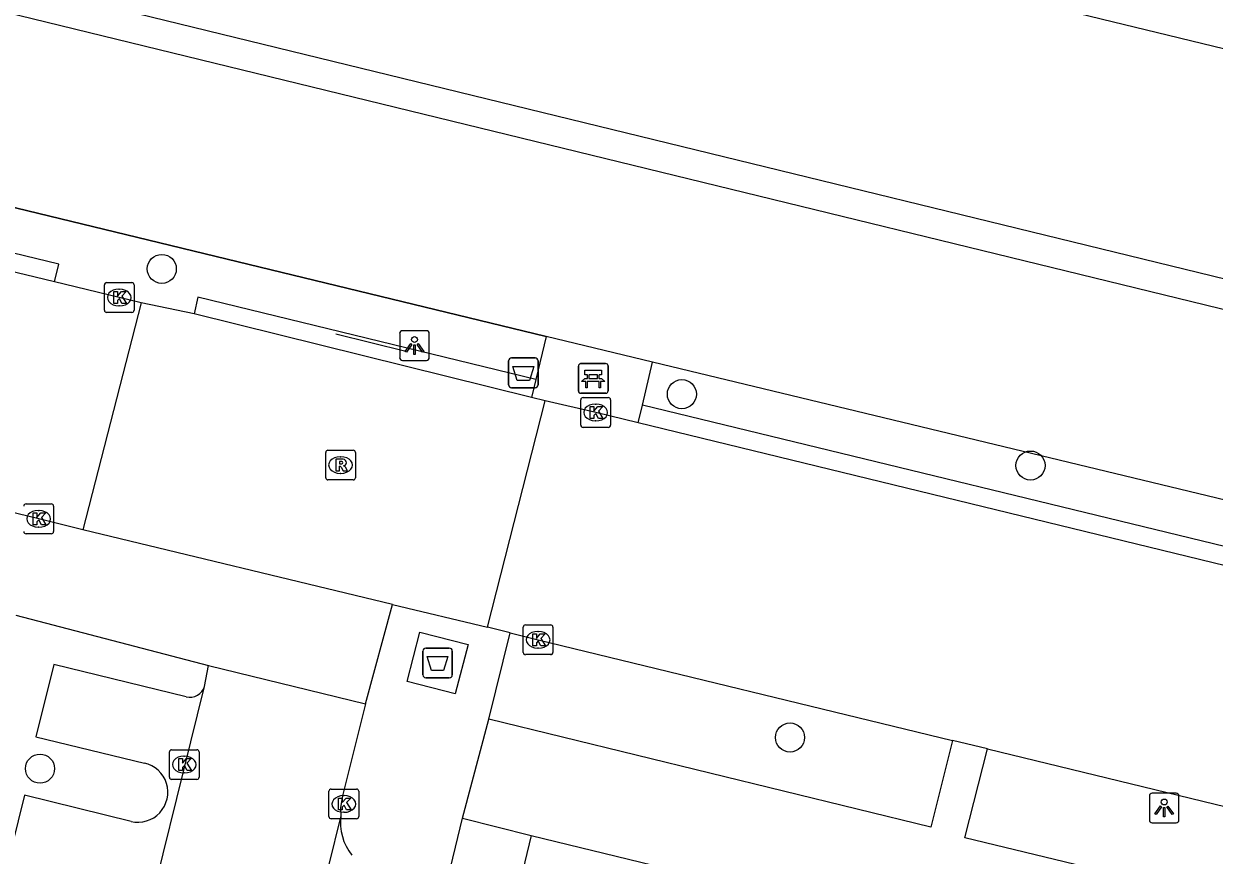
# Model space of a CAD drawing. Extents: x 162812 to 163818, y 381639 to 382470.
# Drawn here: x 163436.94 to 163477.02, y 382253.72 to 382281.7 of the extents above; entities that cross this region are included whole.
import ezdxf

# ---------------------------------------------------------------- set-up
doc = ezdxf.new("R2010")
doc.units = 0
for name, color, linetype in [('IMGEO_Afval_apart_plaats', 7, 'Continuous'), ('IMGEO_Afvalbak', 7, 'Continuous'), ('IMGEO_Bank', 7, 'Continuous'), ('IMGEO_Boom', 7, 'Continuous'), ('IMGEO_Groenvoorziening', 7, 'Continuous'), ('IMGEO_Haag', 7, 'Continuous'), ('IMGEO_Hek', 7, 'Continuous'), ('IMGEO_Kolk', 7, 'Continuous'), ('IMGEO_Lichtpunt', 7, 'Continuous'), ('IMGEO_Muur', 7, 'Continuous'), ('IMGEO_Pand', 7, 'Continuous'), ('IMGEO_Rijbaan_lokaal_gesloten', 7, 'Continuous'), ('IMGEO_Rijbaan_lokaal_open', 7, 'Continuous'), ('IMGEO_Rioolput', 7, 'Continuous'), ('IMGEO_Voetpad_gesloten', 7, 'Continuous'), ('IMGEO_Voetpad_open', 7, 'Continuous'), ('IMGEO_Waterloop', 7, 'Continuous')]:
    doc.layers.add(name, color=color, linetype=linetype)

msp = doc.modelspace()

# ---------------------------------------------------------------- linework, layer by layer
at = {"layer": 'IMGEO_Afval_apart_plaats'}
for p, q in [((163450.372, 382259.789), (163450.372, 382260.589)), ((163450.372, 382260.589), (163450.372, 382259.789)), ((163450.472, 382260.689), (163451.262, 382260.689)), ((163451.262, 382260.689), (163450.472, 382260.689)), ((163451.362, 382260.589), (163451.362, 382259.789)), ((163451.362, 382259.789), (163451.362, 382260.589)), ((163451.262, 382259.689), (163450.472, 382259.689)), ((163450.472, 382259.689), (163451.262, 382259.689))]:
    msp.add_line(p, q, dxfattribs=at)
msp.add_lwpolyline([(163450.515, 382260.403), (163451.219, 382260.403), (163451.07, 382259.933), (163450.664, 382259.933), (163450.515, 382260.403)], dxfattribs=at)
for centre, start, end in [((163450.472, 382260.589), 90, 180), ((163450.472, 382260.589), 90, 180), ((163451.262, 382260.589), 0, 90), ((163451.262, 382260.589), 360, 90), ((163450.472, 382259.789), 180, 270), ((163450.472, 382259.789), 180, 270), ((163451.262, 382259.789), 270, 0), ((163451.262, 382259.789), 270, 0)]:
    msp.add_arc(centre, 0.1, start, end, dxfattribs=at)
at = {"layer": 'IMGEO_Afvalbak'}
for p, q in [((163453.261, 382269.555), (163453.261, 382270.355)), ((163453.261, 382270.355), (163453.261, 382269.555)), ((163453.361, 382270.455), (163454.151, 382270.455)), ((163454.151, 382270.455), (163453.361, 382270.455)), ((163454.251, 382270.355), (163454.251, 382269.555)), ((163454.251, 382269.555), (163454.251, 382270.355)), ((163454.151, 382269.455), (163453.361, 382269.455)), ((163453.361, 382269.455), (163454.151, 382269.455))]:
    msp.add_line(p, q, dxfattribs=at)
msp.add_lwpolyline([(163453.404, 382270.169), (163454.108, 382270.169), (163453.959, 382269.699), (163453.553, 382269.699), (163453.404, 382270.169)], dxfattribs=at)
for centre, start, end in [((163453.361, 382270.355), 90, 180), ((163453.361, 382270.355), 90, 180), ((163454.151, 382270.355), 0, 90), ((163454.151, 382270.355), 360, 90), ((163453.361, 382269.555), 180, 270), ((163453.361, 382269.555), 180, 270), ((163454.151, 382269.555), 270, 0), ((163454.151, 382269.555), 270, 0)]:
    msp.add_arc(centre, 0.1, start, end, dxfattribs=at)
at = {"layer": 'IMGEO_Bank'}
for p, q in [((163455.61, 382269.341), (163455.61, 382270.182)), ((163455.61, 382270.182), (163455.61, 382269.341)), ((163455.685, 382270.266), (163456.526, 382270.266)), ((163456.526, 382270.266), (163455.685, 382270.266)), ((163456.61, 382270.191), (163456.61, 382269.35)), ((163456.61, 382269.35), (163456.61, 382270.191)), ((163455.919, 382269.772), (163455.919, 382269.878)), ((163455.963, 382269.878), (163455.963, 382269.772)), ((163456.251, 382269.884), (163455.969, 382269.884)), ((163455.969, 382269.766), (163456.251, 382269.766)), ((163456.257, 382269.772), (163456.257, 382269.878)), ((163456.301, 382269.878), (163456.301, 382269.772)), ((163456.307, 382269.664), (163455.914, 382269.664)), ((163456.535, 382269.266), (163455.694, 382269.266)), ((163455.694, 382269.266), (163456.535, 382269.266))]:
    msp.add_line(p, q, dxfattribs=at)
for points in [[(163455.857, 382269.664), (163455.715, 382269.664), (163455.827, 382269.766), (163455.913, 382269.766)], [(163455.913, 382269.884), (163455.827, 382269.884), (163455.827, 382270.045), (163456.39, 382270.045), (163456.39, 382269.884), (163456.307, 382269.884)], [(163456.307, 382269.766), (163456.39, 382269.766), (163456.502, 382269.664), (163456.363, 382269.664)], [(163455.907, 382269.657), (163455.907, 382269.45), (163455.864, 382269.45), (163455.864, 382269.657)], [(163456.357, 382269.657), (163456.357, 382269.45), (163456.313, 382269.45), (163456.313, 382269.657)]]:
    msp.add_lwpolyline(points, dxfattribs=at)
for centre, radius, start, end in [((163455.688, 382270.188), 0.0779, 92.4484, 184.2845), ((163455.688, 382270.188), 0.0779, 92.4484, 184.2845), ((163456.532, 382270.188), 0.0779, 2.4484, 94.2845), ((163456.532, 382270.188), 0.0779, 2.4484, 94.2845), ((163455.912, 382269.877), 0.00671, 2.8957, 87.1043), ((163455.912, 382269.773), 0.00671, 272.8957, 357.1043), ((163455.969, 382269.877), 0.00671, 92.8957, 177.1043), ((163455.969, 382269.773), 0.00671, 182.8957, 267.1043), ((163456.251, 382269.877), 0.00671, 2.8957, 87.1043), ((163456.251, 382269.773), 0.00671, 272.8957, 357.1043), ((163456.308, 382269.877), 0.00671, 92.8957, 177.1043), ((163456.308, 382269.773), 0.00671, 182.8957, 267.1043), ((163455.857, 382269.657), 0.00671, 2.8957, 87.1043), ((163455.914, 382269.657), 0.00671, 92.8957, 177.1043), ((163456.306, 382269.657), 0.00671, 2.8957, 87.1043), ((163456.363, 382269.657), 0.00671, 92.8957, 177.1043), ((163456.532, 382269.344), 0.0779, 272.4484, 4.2845), ((163456.532, 382269.344), 0.0779, 272.4484, 4.2845), ((163455.688, 382269.344), 0.0779, 182.4484, 274.2845), ((163455.688, 382269.344), 0.0779, 182.4484, 274.2845)]:
    msp.add_arc(centre, radius, start, end, dxfattribs=at)
at = {"layer": 'IMGEO_Boom'}
for centre in [(163441.583, 382273.454), (163459.094, 382269.238), (163470.831, 382266.835), (163462.734, 382257.681), (163437.483, 382256.632)]:
    msp.add_circle(centre, 0.489, dxfattribs=at)
at = {"layer": 'IMGEO_Groenvoorziening'}
for points in [[(163321.09, 382310.224), (163499.763, 382266.618), (163515.133, 382262.867)], [(163454.527, 382271.183), (163319.582, 382303.902)], [(163491.12, 382262.359), (163458.099, 382270.32)]]:
    msp.add_lwpolyline(points, dxfattribs=at)
at = {"layer": 'IMGEO_Haag'}
for points in [[(163437.967, 382273.016), (163438.113, 382273.619), (163405.689, 382281.481), (163405.534, 382280.849)], [(163454.173, 382269.729), (163442.8, 382272.501), (163442.671, 382271.937)], [(163494.724, 382259.246), (163494.872, 382259.849), (163480.136, 382263.44), (163457.763, 382268.866)]]:
    msp.add_lwpolyline(points, dxfattribs=at)
at = {"layer": 'IMGEO_Hek'}
msp.add_lwpolyline([(163447.441, 382271.272), (163449.796, 382270.682)], dxfattribs=at)
at = {"layer": 'IMGEO_Kolk'}
for p, q in [((163439.725, 382272.991), (163440.577, 382272.991)), ((163439.65, 382272.065), (163439.65, 382272.917)), ((163440.138, 382272.771), (163440.163, 382272.771)), ((163440.651, 382272.917), (163440.651, 382272.065)), ((163440.161, 382272.211), (163440.136, 382272.211)), ((163440.577, 382271.991), (163439.725, 382271.991)), ((163455.69, 382268.195), (163455.69, 382269.047)), ((163455.765, 382269.121), (163456.617, 382269.121)), ((163456.691, 382269.047), (163456.691, 382268.195)), ((163456.178, 382268.901), (163456.203, 382268.901)), ((163456.201, 382268.341), (163456.176, 382268.341)), ((163456.617, 382268.121), (163455.765, 382268.121)), ((163437.012, 382265.541), (163437.864, 382265.541)), ((163437.938, 382265.467), (163437.938, 382264.615)), ((163437.425, 382265.321), (163437.45, 382265.321)), ((163437.864, 382264.541), (163437.012, 382264.541)), ((163437.448, 382264.761), (163437.423, 382264.761)), ((163453.752, 382260.543), (163453.752, 382261.395)), ((163453.827, 382261.469), (163454.679, 382261.469)), ((163454.753, 382261.395), (163454.753, 382260.543)), ((163454.24, 382261.249), (163454.265, 382261.249)), ((163454.263, 382260.689), (163454.238, 382260.689)), ((163454.679, 382260.469), (163453.827, 382260.469)), ((163441.839, 382256.344), (163441.839, 382257.196)), ((163441.914, 382257.27), (163442.766, 382257.27)), ((163442.327, 382257.05), (163442.352, 382257.05)), ((163442.84, 382257.196), (163442.84, 382256.344)), ((163442.766, 382256.27), (163441.914, 382256.27)), ((163442.35, 382256.49), (163442.325, 382256.49)), ((163447.212, 382255.017), (163447.212, 382255.869)), ((163447.287, 382255.943), (163448.139, 382255.943)), ((163447.7, 382255.723), (163447.725, 382255.723)), ((163448.213, 382255.869), (163448.213, 382255.017)), ((163448.139, 382254.943), (163447.287, 382254.943)), ((163447.723, 382255.163), (163447.698, 382255.163))]:
    msp.add_line(p, q, dxfattribs=at)
for points in [[(163439.725, 382272.991), (163440.577, 382272.991)], [(163439.65, 382272.065), (163439.65, 382272.917)], [(163439.971, 382272.691), (163440.094, 382272.691), (163440.094, 382272.54), (163440.224, 382272.691), (163440.388, 382272.691), (163440.242, 382272.54), (163440.395, 382272.291), (163440.243, 382272.291), (163440.158, 382272.455), (163440.094, 382272.388), (163440.094, 382272.291), (163439.971, 382272.291), (163439.971, 382272.691)], [(163440.651, 382272.917), (163440.651, 382272.065)], [(163440.577, 382271.991), (163439.725, 382271.991)], [(163455.69, 382268.195), (163455.69, 382269.047)], [(163455.765, 382269.121), (163456.617, 382269.121)], [(163456.691, 382269.047), (163456.691, 382268.195)], [(163456.011, 382268.821), (163456.134, 382268.821), (163456.134, 382268.67), (163456.264, 382268.821), (163456.428, 382268.821), (163456.282, 382268.67), (163456.435, 382268.421), (163456.283, 382268.421), (163456.198, 382268.585), (163456.134, 382268.518), (163456.134, 382268.421), (163456.011, 382268.421), (163456.011, 382268.821)], [(163456.617, 382268.121), (163455.765, 382268.121)], [(163437.012, 382265.541), (163437.864, 382265.541)], [(163437.938, 382265.467), (163437.938, 382264.615)], [(163437.258, 382265.241), (163437.381, 382265.241), (163437.381, 382265.09), (163437.511, 382265.241), (163437.675, 382265.241), (163437.529, 382265.09), (163437.682, 382264.841), (163437.53, 382264.841), (163437.445, 382265.005), (163437.381, 382264.938), (163437.381, 382264.841), (163437.258, 382264.841), (163437.258, 382265.241)], [(163437.864, 382264.541), (163437.012, 382264.541)], [(163453.752, 382260.543), (163453.752, 382261.395)], [(163453.827, 382261.469), (163454.679, 382261.469)], [(163454.753, 382261.395), (163454.753, 382260.543)], [(163454.073, 382261.169), (163454.196, 382261.169), (163454.196, 382261.018), (163454.326, 382261.169), (163454.49, 382261.169), (163454.344, 382261.018), (163454.497, 382260.769), (163454.345, 382260.769), (163454.26, 382260.933), (163454.196, 382260.866), (163454.196, 382260.769), (163454.073, 382260.769), (163454.073, 382261.169)], [(163454.679, 382260.469), (163453.827, 382260.469)], [(163441.839, 382256.344), (163441.839, 382257.196)], [(163441.914, 382257.27), (163442.766, 382257.27)], [(163442.16, 382256.97), (163442.283, 382256.97), (163442.283, 382256.819), (163442.413, 382256.97), (163442.577, 382256.97), (163442.431, 382256.819), (163442.584, 382256.57), (163442.432, 382256.57), (163442.347, 382256.734), (163442.283, 382256.667), (163442.283, 382256.57), (163442.16, 382256.57), (163442.16, 382256.97)], [(163442.84, 382257.196), (163442.84, 382256.344)], [(163442.766, 382256.27), (163441.914, 382256.27)], [(163447.212, 382255.017), (163447.212, 382255.869)], [(163447.287, 382255.943), (163448.139, 382255.943)], [(163448.213, 382255.869), (163448.213, 382255.017)], [(163447.533, 382255.643), (163447.656, 382255.643), (163447.656, 382255.492), (163447.786, 382255.643), (163447.95, 382255.643), (163447.804, 382255.492), (163447.957, 382255.243), (163447.805, 382255.243), (163447.72, 382255.407), (163447.656, 382255.34), (163447.656, 382255.243), (163447.533, 382255.243), (163447.533, 382255.643)], [(163448.139, 382254.943), (163447.287, 382254.943)]]:
    msp.add_lwpolyline(points, dxfattribs=at)
for centre, start, end in [((163439.727, 382272.915), 91.552, 178.448), ((163439.727, 382272.915), 91.552, 178.448), ((163440.575, 382272.915), 1.552, 88.448), ((163440.575, 382272.915), 1.552, 88.448), ((163439.727, 382272.067), 181.552, 268.448), ((163439.727, 382272.067), 181.552, 268.448), ((163440.575, 382272.067), 271.552, 358.448), ((163440.575, 382272.067), 271.552, 358.448), ((163455.767, 382269.045), 91.552, 178.448), ((163455.767, 382269.045), 91.552, 178.448), ((163456.615, 382269.045), 1.552, 88.448), ((163456.615, 382269.045), 1.552, 88.448), ((163455.767, 382268.197), 181.552, 268.448), ((163455.767, 382268.197), 181.552, 268.448), ((163456.615, 382268.197), 271.552, 358.448), ((163456.615, 382268.197), 271.552, 358.448), ((163437.014, 382265.465), 91.552, 178.448), ((163437.014, 382265.465), 91.552, 178.448), ((163437.862, 382265.465), 1.552, 88.448), ((163437.862, 382265.465), 1.552, 88.448), ((163437.014, 382264.617), 181.552, 268.448), ((163437.014, 382264.617), 181.552, 268.448), ((163437.862, 382264.617), 271.552, 358.448), ((163437.862, 382264.617), 271.552, 358.448), ((163453.829, 382261.393), 91.552, 178.448), ((163453.829, 382261.393), 91.552, 178.448), ((163454.677, 382261.393), 1.552, 88.448), ((163454.677, 382261.393), 1.552, 88.448), ((163453.829, 382260.545), 181.552, 268.448), ((163453.829, 382260.545), 181.552, 268.448), ((163454.677, 382260.545), 271.552, 358.448), ((163454.677, 382260.545), 271.552, 358.448), ((163441.916, 382257.194), 91.552, 178.448), ((163441.916, 382257.194), 91.552, 178.448), ((163442.764, 382257.194), 1.552, 88.448), ((163442.764, 382257.194), 1.552, 88.448), ((163441.916, 382256.346), 181.552, 268.448), ((163441.916, 382256.346), 181.552, 268.448), ((163442.764, 382256.346), 271.552, 358.448), ((163442.764, 382256.346), 271.552, 358.448), ((163447.289, 382255.867), 91.552, 178.448), ((163447.289, 382255.867), 91.552, 178.448), ((163448.137, 382255.867), 1.552, 88.448), ((163448.137, 382255.867), 1.552, 88.448), ((163447.289, 382255.019), 181.552, 268.448), ((163447.289, 382255.019), 181.552, 268.448), ((163448.137, 382255.019), 271.552, 358.448), ((163448.137, 382255.019), 271.552, 358.448)]:
    msp.add_arc(centre, 0.0765, start, end, dxfattribs=at)
for centre, major_axis, ratio, start_param, end_param in [((163440.137, 382272.491), (-0.387, 0.002), 0.722429, 4.712389, 7.853982), ((163440.162, 382272.491), (-0.39, 0.002), 0.717154, 1.570796, 4.712389), ((163456.177, 382268.621), (-0.387, 0.002), 0.722429, 4.712389, 7.853982), ((163456.202, 382268.621), (-0.39, 0.002), 0.717154, 1.570796, 4.712389), ((163437.424, 382265.041), (-0.387, 0.002), 0.722429, 4.712389, 7.853982), ((163437.449, 382265.041), (-0.39, 0.002), 0.717154, 1.570796, 4.712389), ((163454.239, 382260.969), (-0.387, 0.002), 0.722429, 4.712389, 7.853982), ((163454.264, 382260.969), (-0.39, 0.002), 0.717154, 1.570796, 4.712389), ((163442.326, 382256.77), (-0.387, 0.002), 0.722429, 4.712389, 7.853982), ((163442.351, 382256.77), (-0.39, 0.002), 0.717154, 1.570796, 4.712389), ((163447.699, 382255.443), (-0.387, 0.002), 0.722429, 4.712389, 7.853982), ((163447.724, 382255.443), (-0.39, 0.002), 0.717154, 1.570796, 4.712389)]:
    msp.add_ellipse(centre, major_axis=major_axis, ratio=ratio, start_param=start_param, end_param=end_param, dxfattribs=at)
at = {"layer": 'IMGEO_Lichtpunt'}
for p, q in [((163450.494, 382271.372), (163449.686, 382271.372)), ((163450.494, 382271.372), (163449.686, 382271.372)), ((163449.592, 382271.277), (163449.592, 382270.47)), ((163449.592, 382271.277), (163449.592, 382270.47)), ((163450.588, 382270.47), (163450.588, 382271.277)), ((163450.588, 382270.47), (163450.588, 382271.277)), ((163449.686, 382270.376), (163450.494, 382270.376)), ((163449.686, 382270.376), (163450.494, 382270.376)), ((163475.735, 382255.806), (163474.927, 382255.806)), ((163475.735, 382255.806), (163474.927, 382255.806)), ((163474.833, 382255.711), (163474.833, 382254.904)), ((163474.833, 382255.711), (163474.833, 382254.904)), ((163475.829, 382254.904), (163475.829, 382255.711)), ((163475.829, 382254.904), (163475.829, 382255.711)), ((163474.927, 382254.81), (163475.735, 382254.81)), ((163474.927, 382254.81), (163475.735, 382254.81))]:
    msp.add_line(p, q, dxfattribs=at)
for points in [[(163449.966, 382270.941), (163450.005, 382270.913), (163449.817, 382270.651), (163449.779, 382270.678), (163449.966, 382270.941)], [(163450.068, 382270.893), (163450.115, 382270.893), (163450.115, 382270.571), (163450.068, 382270.571), (163450.068, 382270.893)], [(163450.178, 382270.913), (163450.216, 382270.94), (163450.403, 382270.678), (163450.364, 382270.65), (163450.178, 382270.913)], [(163475.207, 382255.375), (163475.246, 382255.347), (163475.058, 382255.085), (163475.02, 382255.112), (163475.207, 382255.375)], [(163475.309, 382255.327), (163475.356, 382255.327), (163475.356, 382255.005), (163475.309, 382255.005), (163475.309, 382255.327)], [(163475.419, 382255.347), (163475.457, 382255.374), (163475.644, 382255.112), (163475.605, 382255.084), (163475.419, 382255.347)]]:
    msp.add_lwpolyline(points, dxfattribs=at)
for centre in [(163450.091, 382271.075), (163475.332, 382255.509)]:
    msp.add_circle(centre, 0.0994, dxfattribs=at)
for centre, start, end in [((163449.686, 382271.277), 90, 180), ((163449.686, 382271.277), 90, 180), ((163450.494, 382271.277), 0, 90), ((163450.494, 382271.277), 0, 90), ((163449.686, 382270.47), 180, 270), ((163449.686, 382270.47), 180, 270), ((163450.494, 382270.47), 270, 0), ((163450.494, 382270.47), 270, 360), ((163474.927, 382255.711), 90, 180), ((163474.927, 382255.711), 90, 180), ((163475.735, 382255.711), 0, 90), ((163475.735, 382255.711), 0, 90), ((163474.927, 382254.904), 180, 270), ((163474.927, 382254.904), 180, 270), ((163475.735, 382254.904), 270, 0), ((163475.735, 382254.904), 270, 360)]:
    msp.add_arc(centre, 0.0946, start, end, dxfattribs=at)
at = {"layer": 'IMGEO_Muur'}
msp.add_lwpolyline([(163319.582, 382303.902), (163454.527, 382271.183)], dxfattribs=at)
at = {"layer": 'IMGEO_Pand'}
for points in [[(163454.023, 382254.378), (163452.96, 382250), (163443.283, 382210.165)], [(163454.023, 382254.378), (163461.817, 382252.485)]]:
    msp.add_lwpolyline(points, dxfattribs=at)
at = {"layer": 'IMGEO_Rijbaan_lokaal_gesloten'}
for points in [[(163437.967, 382273.016), (163423.027, 382276.622), (163405.534, 382280.849)], [(163438.927, 382264.675), (163437.438, 382265.042), (163421.253, 382268.955), (163404.245, 382273.034), (163398.267, 382274.48)], [(163440.885, 382272.316), (163440.152, 382272.489), (163437.967, 382273.016)], [(163457.62, 382268.272), (163456.192, 382268.62), (163454.491, 382269.017)], [(163494.724, 382259.246), (163479.972, 382262.832), (163457.62, 382268.272)], [(163453.317, 382261.201), (163452.55, 382261.391)], [(163453.317, 382261.201), (163454.253, 382260.97), (163468.206, 382257.584)], [(163469.382, 382257.299), (163468.206, 382257.584)], [(163469.382, 382257.299), (163479.039, 382254.956), (163494.353, 382251.226)]]:
    msp.add_lwpolyline(points, dxfattribs=at)
at = {"layer": 'IMGEO_Rijbaan_lokaal_open'}
for points in [[(163440.885, 382272.316), (163438.927, 382264.675)], [(163442.671, 382271.937), (163440.885, 382272.316)], [(163454.027, 382269.13), (163442.671, 382271.937)], [(163452.55, 382261.391), (163454.491, 382269.017)], [(163454.491, 382269.017), (163454.027, 382269.13)], [(163449.353, 382262.162), (163438.927, 382264.675)], [(163449.353, 382262.162), (163452.55, 382261.391)], [(163443.023, 382259.4), (163443.157, 382260.104)], [(163443.157, 382260.104), (163448.438, 382258.812)], [(163438.206, 382239.958), (163440.694, 382250), (163443.023, 382259.4)], [(163448.438, 382258.812), (163447.665, 382255.719), (163447.6, 382255.326), (163447.61, 382255.045)], [(163447.61, 382255.045), (163446.371, 382250), (163438.022, 382215.895)]]:
    msp.add_lwpolyline(points, dxfattribs=at)
at = {"layer": 'IMGEO_Rioolput'}
for p, q in [((163447.176, 382267.352), (163448.028, 382267.352)), ((163447.101, 382266.426), (163447.101, 382267.278)), ((163447.589, 382267.132), (163447.614, 382267.132)), ((163448.102, 382267.278), (163448.102, 382266.426)), ((163447.612, 382266.572), (163447.587, 382266.572)), ((163448.028, 382266.352), (163447.176, 382266.352))]:
    msp.add_line(p, q, dxfattribs=at)
for points in [[(163447.176, 382267.352), (163448.028, 382267.352)], [(163447.101, 382266.426), (163447.101, 382267.278)], [(163447.69, 382267.05), (163447.438, 382267.052), (163447.438, 382266.652)], [(163447.616, 382266.971), (163447.562, 382266.971), (163447.562, 382266.89)], [(163448.102, 382267.278), (163448.102, 382266.426)], [(163447.438, 382266.652), (163447.562, 382266.652), (163447.562, 382266.814), (163447.573, 382266.814)], [(163447.562, 382266.89), (163447.614, 382266.89)], [(163447.62, 382266.785), (163447.691, 382266.652), (163447.831, 382266.652), (163447.766, 382266.778)], [(163448.028, 382266.352), (163447.176, 382266.352)]]:
    msp.add_lwpolyline(points, dxfattribs=at)
for centre, radius, start, end in [((163447.178, 382267.276), 0.0765, 91.552, 178.448), ((163447.178, 382267.276), 0.0765, 91.552, 178.448), ((163448.026, 382267.276), 0.0765, 1.552, 88.448), ((163448.026, 382267.276), 0.0765, 1.552, 88.448), ((163447.622, 382266.875), 0.0964, 77.0061, 93.1865), ((163447.636, 382266.932), 0.0378, 276.6634, 79.6772), ((163447.689, 382266.94), 0.109, 350.3612, 89.416), ((163447.572, 382266.761), 0.0533, 26.0293, 88.6989), ((163447.598, 382267.079), 0.19, 274.7715, 282.9687), ((163447.687, 382266.94), 0.112, 277.5842, 350.9817), ((163447.671, 382266.725), 0.108, 29.5134, 73.7905), ((163447.178, 382266.428), 0.0765, 181.552, 268.448), ((163447.178, 382266.428), 0.0765, 181.552, 268.448), ((163448.026, 382266.428), 0.0765, 271.552, 358.448), ((163448.026, 382266.428), 0.0765, 271.552, 358.448)]:
    msp.add_arc(centre, radius, start, end, dxfattribs=at)
for centre, major_axis, ratio, start_param, end_param in [((163447.588, 382266.852), (-0.387, 0.002), 0.722429, 4.712389, 7.853982), ((163447.613, 382266.852), (-0.39, 0.002), 0.717154, 1.570796, 4.712389)]:
    msp.add_ellipse(centre, major_axis=major_axis, ratio=ratio, start_param=start_param, end_param=end_param, dxfattribs=at)
at = {"layer": 'IMGEO_Voetpad_gesloten'}
msp.add_lwpolyline([(163449.841, 382259.571), (163450.272, 382261.229), (163451.893, 382260.808), (163451.462, 382259.15), (163449.841, 382259.571)], dxfattribs=at)
at = {"layer": 'IMGEO_Voetpad_open'}
for points in [[(163454.527, 382271.183), (163454.173, 382269.729)], [(163458.099, 382270.32), (163454.527, 382271.183)], [(163457.763, 382268.866), (163458.099, 382270.32)], [(163454.173, 382269.729), (163454.027, 382269.13)], [(163457.62, 382268.272), (163457.763, 382268.866)], [(163448.438, 382258.812), (163449.353, 382262.162)], [(163436.669, 382261.801), (163443.157, 382260.104)], [(163452.59, 382258.294), (163453.317, 382261.201)], [(163442.401, 382259.05), (163437.944, 382260.142), (163437.344, 382257.708), (163440.998, 382256.822)], [(163451.706, 382254.962), (163452.59, 382258.294)], [(163468.206, 382257.584), (163467.479, 382254.662), (163452.59, 382258.294)], [(163494.353, 382251.226), (163494.063, 382250), (163493.652, 382248.266), (163486.458, 382250), (163468.625, 382254.298), (163469.382, 382257.299)], [(163440.548, 382254.857), (163436.957, 382255.741), (163435.482, 382249.783), (163434.514, 382245.986), (163438.136, 382245.106)], [(163440.982, 382210.715), (163450.503, 382250), (163451.706, 382254.962)], [(163451.706, 382254.962), (163454.023, 382254.378)]]:
    msp.add_lwpolyline(points, dxfattribs=at)
for centre, radius, start, end in [((163442.523, 382259.561), 0.526, 256.6166, 342.1164), ((163440.779, 382255.838), 1.008, 256.7233, 77.4792), ((163449.381, 382254.825), 1.785, 172.9094, 218.2725)]:
    msp.add_arc(centre, radius, start, end, dxfattribs=at)
at = {"layer": 'IMGEO_Waterloop'}
for points in [[(163323.016, 382318.299), (163500, 382275.378), (163517.192, 382271.209)], [(163515.373, 382263.837), (163500, 382267.589), (163321.322, 382311.196)]]:
    msp.add_lwpolyline(points, dxfattribs=at)

doc.saveas('drawing.dxf')
